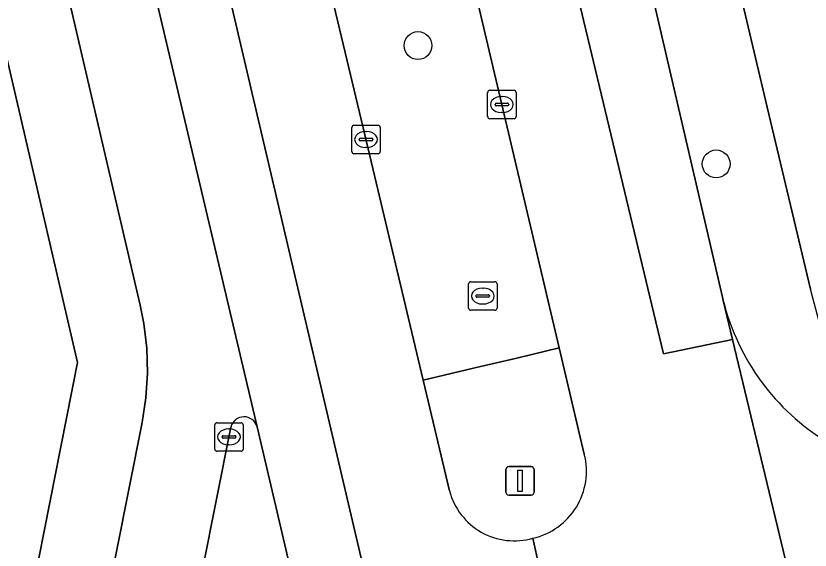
# Model space of a CAD drawing. Extents: x 158455 to 159797, y 387218 to 388672.
# Drawn here: x 159350.95 to 159378.88, y 388271.1 to 388289.88 of the extents above; entities that cross this region are included whole.
import ezdxf

# ---------------------------------------------------------------- set-up
doc = ezdxf.new("R2010")
doc.units = 0
for name, color, linetype in [('IMGEO_Berm_groen', 7, 'Continuous'), ('IMGEO_Boom', 7, 'Continuous'), ('IMGEO_Groenvoorziening', 7, 'Continuous'), ('IMGEO_Kolk', 7, 'Continuous'), ('IMGEO_Lichtmast', 7, 'Continuous'), ('IMGEO_Parkeervlak_open', 7, 'Continuous'), ('IMGEO_Rijbaan_lokaal_gesloten', 7, 'Continuous'), ('IMGEO_Rijbaan_lokaal_open', 7, 'Continuous'), ('IMGEO_Rioolput', 7, 'Continuous'), ('IMGEO_Verkeerseiland_groen', 7, 'Continuous'), ('IMGEO_Voetpad_open', 7, 'Continuous')]:
    doc.layers.add(name, color=color, linetype=linetype)

msp = doc.modelspace()

# ---------------------------------------------------------------- linework, layer by layer
at = {"layer": 'IMGEO_Berm_groen'}
msp.add_lwpolyline([(159363.93, 388304.227), (159359.069, 388303.125), (159359.805, 388300.025), (159363.225, 388285.704), (159365.278, 388277.072), (159367.294, 388277.55), (159368.572, 388277.854), (159370.061, 388278.207)], close=True, dxfattribs=at)
at = {"layer": 'IMGEO_Boom'}
for centre in [(159365.092, 388288.837), (159375.579, 388284.677)]:
    msp.add_circle(centre, 0.489, dxfattribs=at)
at = {"layer": 'IMGEO_Groenvoorziening'}
msp.add_lwpolyline([(159379.328, 388294.203), (159378.718, 388294.133), (159375.607, 388294.133), (159375.682, 388293.817), (159377.378, 388286.666), (159378.895, 388280.268)], dxfattribs=at)
at = {"layer": 'IMGEO_Kolk'}
for p, q in [((159367.618, 388287.264), (159368.47, 388287.264)), ((159367.543, 388286.338), (159367.543, 388287.19)), ((159368.031, 388287.044), (159368.056, 388287.044)), ((159368.544, 388287.19), (159368.544, 388286.338)), ((159367.802, 388286.758), (159367.802, 388286.77)), ((159368.24, 388286.721), (159367.842, 388286.721)), ((159367.845, 388286.807), (159368.243, 388286.807)), ((159368.286, 388286.77), (159368.286, 388286.758)), ((159368.054, 388286.484), (159368.029, 388286.484)), ((159368.47, 388286.264), (159367.618, 388286.264)), ((159362.766, 388285.109), (159362.766, 388285.961)), ((159362.841, 388286.035), (159363.693, 388286.035)), ((159363.767, 388285.961), (159363.767, 388285.109)), ((159363.068, 388285.578), (159363.466, 388285.578)), ((159363.254, 388285.815), (159363.279, 388285.815)), ((159363.025, 388285.529), (159363.025, 388285.541)), ((159363.463, 388285.492), (159363.065, 388285.492)), ((159363.509, 388285.541), (159363.509, 388285.529)), ((159363.693, 388285.035), (159362.841, 388285.035)), ((159363.277, 388285.255), (159363.252, 388285.255)), ((159357.945, 388274.653), (159357.945, 388275.505)), ((159358.02, 388275.579), (159358.872, 388275.579)), ((159358.946, 388275.505), (159358.946, 388274.653)), ((159358.433, 388275.359), (159358.458, 388275.359)), ((159358.204, 388275.073), (159358.204, 388275.085)), ((159358.642, 388275.036), (159358.244, 388275.036)), ((159358.247, 388275.122), (159358.645, 388275.122)), ((159358.688, 388275.085), (159358.688, 388275.073)), ((159358.456, 388274.799), (159358.431, 388274.799)), ((159358.872, 388274.579), (159358.02, 388274.579))]:
    msp.add_line(p, q, dxfattribs=at)
for points in [[(159367.618, 388287.264), (159368.47, 388287.264)], [(159367.543, 388286.338), (159367.543, 388287.19)], [(159368.544, 388287.19), (159368.544, 388286.338)], [(159368.47, 388286.264), (159367.618, 388286.264)], [(159362.766, 388285.109), (159362.766, 388285.961)], [(159362.841, 388286.035), (159363.693, 388286.035)], [(159363.767, 388285.961), (159363.767, 388285.109)], [(159363.693, 388285.035), (159362.841, 388285.035)], [(159357.945, 388274.653), (159357.945, 388275.505)], [(159358.02, 388275.579), (159358.872, 388275.579)], [(159358.946, 388275.505), (159358.946, 388274.653)], [(159358.872, 388274.579), (159358.02, 388274.579)]]:
    msp.add_lwpolyline(points, dxfattribs=at)
for centre, radius, start, end in [((159367.62, 388287.188), 0.0765, 91.552, 178.448), ((159367.62, 388287.188), 0.0765, 91.552, 178.448), ((159368.468, 388287.188), 0.0765, 1.552, 88.448), ((159368.468, 388287.188), 0.0765, 1.552, 88.448), ((159367.842, 388286.767), 0.0403, 85.8775, 175.7526), ((159367.839, 388286.757), 0.0366, 178.938, 274.7102), ((159368.243, 388286.764), 0.043, 264.8664, 352.4533), ((159368.247, 388286.769), 0.0386, 1.7309, 96.639), ((159367.62, 388286.34), 0.0765, 181.552, 268.448), ((159367.62, 388286.34), 0.0765, 181.552, 268.448), ((159368.468, 388286.34), 0.0765, 271.552, 358.448), ((159368.468, 388286.34), 0.0765, 271.552, 358.448), ((159362.843, 388285.959), 0.0765, 91.552, 178.448), ((159362.843, 388285.959), 0.0765, 91.552, 178.448), ((159363.691, 388285.959), 0.0765, 1.552, 88.448), ((159363.691, 388285.959), 0.0765, 1.552, 88.448), ((159363.065, 388285.538), 0.0403, 85.8775, 175.7526), ((159363.47, 388285.54), 0.0386, 1.7309, 96.639), ((159363.062, 388285.528), 0.0366, 178.938, 274.7102), ((159363.466, 388285.535), 0.043, 264.8664, 352.4533), ((159362.843, 388285.111), 0.0765, 181.552, 268.448), ((159362.843, 388285.111), 0.0765, 181.552, 268.448), ((159363.691, 388285.111), 0.0765, 271.552, 358.448), ((159363.691, 388285.111), 0.0765, 271.552, 358.448), ((159358.022, 388275.503), 0.0765, 91.552, 178.448), ((159358.022, 388275.503), 0.0765, 91.552, 178.448), ((159358.87, 388275.503), 0.0765, 1.552, 88.448), ((159358.87, 388275.503), 0.0765, 1.552, 88.448), ((159358.244, 388275.082), 0.0403, 85.8775, 175.7526), ((159358.241, 388275.072), 0.0366, 178.938, 274.7102), ((159358.645, 388275.079), 0.043, 264.8664, 352.4533), ((159358.649, 388275.084), 0.0386, 1.7309, 96.639), ((159358.022, 388274.655), 0.0765, 181.552, 268.448), ((159358.022, 388274.655), 0.0765, 181.552, 268.448), ((159358.87, 388274.655), 0.0765, 271.552, 358.448), ((159358.87, 388274.655), 0.0765, 271.552, 358.448)]:
    msp.add_arc(centre, radius, start, end, dxfattribs=at)
for centre, major_axis, ratio, start_param, end_param in [((159368.03, 388286.764), (-0.387, 0.002), 0.722429, 4.712389, 7.853982), ((159368.055, 388286.764), (-0.39, 0.002), 0.717154, 1.570796, 4.712389), ((159363.253, 388285.535), (-0.387, 0.002), 0.722429, 4.712389, 7.853982), ((159363.278, 388285.535), (-0.39, 0.002), 0.717154, 1.570796, 4.712389), ((159358.432, 388275.079), (-0.387, 0.002), 0.722429, 4.712389, 7.853982), ((159358.457, 388275.079), (-0.39, 0.002), 0.717154, 1.570796, 4.712389)]:
    msp.add_ellipse(centre, major_axis=major_axis, ratio=ratio, start_param=start_param, end_param=end_param, dxfattribs=at)
at = {"layer": 'IMGEO_Lichtmast'}
for p, q in [((159368.185, 388273.135), (159368.185, 388273.935)), ((159368.185, 388273.935), (159368.185, 388273.135)), ((159368.285, 388274.035), (159369.075, 388274.035)), ((159369.075, 388274.035), (159368.285, 388274.035)), ((159369.175, 388273.935), (159369.175, 388273.135)), ((159369.175, 388273.135), (159369.175, 388273.935)), ((159369.075, 388273.035), (159368.285, 388273.035)), ((159368.285, 388273.035), (159369.075, 388273.035))]:
    msp.add_line(p, q, dxfattribs=at)
msp.add_lwpolyline([(159368.605, 388273.91), (159368.755, 388273.91), (159368.755, 388273.16), (159368.605, 388273.16), (159368.605, 388273.91)], dxfattribs=at)
for centre, start, end in [((159368.285, 388273.935), 90, 180), ((159368.285, 388273.935), 90, 180), ((159369.075, 388273.935), 0, 90), ((159369.075, 388273.935), 360, 90), ((159368.285, 388273.135), 180, 270), ((159368.285, 388273.135), 180, 270), ((159369.075, 388273.135), 270, 0), ((159369.075, 388273.135), 270, 0)]:
    msp.add_arc(centre, 0.1, start, end, dxfattribs=at)
at = {"layer": 'IMGEO_Parkeervlak_open'}
msp.add_lwpolyline([(159346.174, 388287.506), (159348.6, 388277.345), (159346.342, 388265.844), (159350.594, 388264.953), (159353.122, 388277.691), (159350.598, 388288.553)], close=True, dxfattribs=at)
at = {"layer": 'IMGEO_Rijbaan_lokaal_gesloten'}
msp.add_lwpolyline([(159347.231, 388400.875), (159346.332, 388404.686), (159342.071, 388422.764), (159340.084, 388431.111), (159333.728, 388457.815), (159330.162, 388472.988), (159329.806, 388474.502), (159329.536, 388475.631), (159326.977, 388475.078), (159337.516, 388430.499), (159356.921, 388348.494), (159366.799, 388306.902), (159367.243, 388305.039), (159373.722, 388277.998), (159376.156, 388278.509), (159375.829, 388279.872), (159375.799, 388279.996), (159372.48, 388294.277), (159369.782, 388305.555), (159369.328, 388307.45), (159367.898, 388313.428), (159361.535, 388340.387), (159350.418, 388387.353)], close=True, dxfattribs=at)
for points in [[(159374.219, 388260.83), (159374.714, 388258.669), (159375.644, 388254.729), (159376.761, 388250), (159379.306, 388239.224), (159383.881, 388219.883), (159385.991, 388211.174), (159386.001, 388211.134), (159389.571, 388212.026), (159389.23, 388213.136), (159378.309, 388258.803), (159380.748, 388259.384), (159376.156, 388278.509), (159373.722, 388277.998), (159367.243, 388305.039), (159366.799, 388306.902), (159356.921, 388348.494)], [(159349.421, 388317.92), (159351.732, 388308.109), (159352.786, 388303.633), (159353.218, 388301.798), (159359.434, 388275.436), (159360.532, 388270.78), (159361.594, 388266.235), (159365.401, 388250), (159365.974, 388247.556), (159372.175, 388221.808), (159375.314, 388208.339), (159377.74, 388208.85), (159377.725, 388208.912), (159376.567, 388213.813), (159363.364, 388269.674), (159355.701, 388302.348), (159355.2, 388304.109), (159347.296, 388337.39)], [(159347.296, 388337.39), (159355.2, 388304.109), (159355.701, 388302.348), (159363.364, 388269.674), (159376.567, 388213.813), (159377.725, 388208.912), (159381.169, 388209.888), (159378.639, 388220.585), (159374.691, 388237.422), (159371.71, 388250), (159370.845, 388253.652), (159369.907, 388257.615), (159369.447, 388259.557)], [(159358.245, 388328.306), (159363.487, 388306.102), (159363.93, 388304.227), (159370.061, 388278.207), (159370.941, 388274.473)], [(159366.203, 388273.18), (159365.278, 388277.072), (159363.225, 388285.704), (159359.805, 388300.025), (159359.069, 388303.125), (159358.628, 388304.981), (159354.138, 388323.878)], [(159359.434, 388275.436), (159353.218, 388301.798)], [(159352.257, 388292.91), (159355.325, 388279.709), (159355.452, 388279.068), (159355.554, 388278.2), (159355.578, 388277.326), (159355.524, 388276.454), (159355.392, 388275.59), (159353.592, 388266.522), (159353.586, 388266.491), (159353.452, 388265.96), (159353.272, 388265.443), (159353.047, 388264.944), (159352.777, 388264.467), (159352.466, 388264.017), (159352.116, 388263.595), (159351.73, 388263.207), (159351.311, 388262.855), (159350.862, 388262.541)], [(159356.318, 388263.402), (159356.473, 388264.4), (159357.005, 388267.826), (159358.514, 388275.426)], [(159369.132, 388271.521), (159371.136, 388262.448)], [(159371.136, 388262.448), (159369.132, 388271.521)]]:
    msp.add_lwpolyline(points, dxfattribs=at)
for centre, radius, start, end in [((159358.975, 388275.312), 0.475, 15.149, 166.0965), ((159368.605, 388273.874), 2.412, 282.6242, 14.3755), ((159368.478, 388273.781), 2.353, 194.8051, 286.14)]:
    msp.add_arc(centre, radius, start, end, dxfattribs=at)
at = {"layer": 'IMGEO_Rijbaan_lokaal_open'}
msp.add_lwpolyline([(159375.829, 388279.872), (159376.156, 388278.509), (159380.748, 388259.384), (159380.997, 388258.347)], dxfattribs=at)
msp.add_arc((159383.708, 388281.833), 8.12, 193.9756, 238.5931, dxfattribs=at)
at = {"layer": 'IMGEO_Rioolput'}
for p, q in [((159366.946, 388280.532), (159367.798, 388280.532)), ((159366.871, 388279.606), (159366.871, 388280.458)), ((159367.359, 388280.312), (159367.384, 388280.312)), ((159367.872, 388280.458), (159367.872, 388279.606)), ((159367.13, 388280.026), (159367.13, 388280.038)), ((159367.568, 388279.989), (159367.17, 388279.989)), ((159367.173, 388280.075), (159367.571, 388280.075)), ((159367.614, 388280.038), (159367.614, 388280.026)), ((159367.382, 388279.752), (159367.357, 388279.752)), ((159367.798, 388279.532), (159366.946, 388279.532))]:
    msp.add_line(p, q, dxfattribs=at)
for points in [[(159366.946, 388280.532), (159367.798, 388280.532)], [(159366.871, 388279.606), (159366.871, 388280.458)], [(159367.872, 388280.458), (159367.872, 388279.606)], [(159367.798, 388279.532), (159366.946, 388279.532)]]:
    msp.add_lwpolyline(points, dxfattribs=at)
for centre, radius, start, end in [((159366.948, 388280.456), 0.0765, 91.552, 178.448), ((159366.948, 388280.456), 0.0765, 91.552, 178.448), ((159367.796, 388280.456), 0.0765, 1.552, 88.448), ((159367.796, 388280.456), 0.0765, 1.552, 88.448), ((159367.17, 388280.035), 0.0403, 85.8775, 175.7526), ((159367.167, 388280.025), 0.0366, 178.938, 274.7102), ((159367.571, 388280.032), 0.043, 264.8664, 352.4533), ((159367.575, 388280.037), 0.0386, 1.7309, 96.639), ((159366.948, 388279.608), 0.0765, 181.552, 268.448), ((159366.948, 388279.608), 0.0765, 181.552, 268.448), ((159367.796, 388279.608), 0.0765, 271.552, 358.448), ((159367.796, 388279.608), 0.0765, 271.552, 358.448)]:
    msp.add_arc(centre, radius, start, end, dxfattribs=at)
for centre, major_axis, ratio, start_param, end_param in [((159367.358, 388280.032), (-0.387, 0.002), 0.722429, 4.712389, 7.853982), ((159367.383, 388280.032), (-0.39, 0.002), 0.717154, 1.570796, 4.712389)]:
    msp.add_ellipse(centre, major_axis=major_axis, ratio=ratio, start_param=start_param, end_param=end_param, dxfattribs=at)
at = {"layer": 'IMGEO_Verkeerseiland_groen'}
for points in [[(159370.061, 388278.207), (159368.572, 388277.854), (159367.294, 388277.55), (159365.278, 388277.072), (159366.203, 388273.18)], [(159370.941, 388274.473), (159370.061, 388278.207)]]:
    msp.add_lwpolyline(points, dxfattribs=at)
for centre, radius, start, end in [((159368.605, 388273.874), 2.412, 282.6242, 14.3755), ((159368.478, 388273.781), 2.353, 194.8051, 286.14)]:
    msp.add_arc(centre, radius, start, end, dxfattribs=at)
at = {"layer": 'IMGEO_Voetpad_open'}
for points in [[(159329.806, 388474.502), (159330.162, 388472.988), (159331.955, 388473.408), (159339.031, 388443.466), (159341.921, 388431.548), (159342.823, 388427.829), (159348.138, 388405.132), (159346.332, 388404.686), (159347.231, 388400.875), (159349.116, 388401.33), (159356.566, 388369.702), (159363.385, 388340.808), (159361.535, 388340.387), (159367.898, 388313.428), (159369.328, 388307.45), (159369.782, 388305.555), (159372.48, 388294.277), (159375.799, 388279.996), (159375.829, 388279.872)], [(159379.477, 388274.903), (159379.398, 388278.392), (159378.895, 388280.268), (159377.378, 388286.666), (159375.682, 388293.817), (159375.607, 388294.133), (159374.137, 388300.331), (159372.739, 388306.225), (159372.286, 388308.133), (159370.436, 388315.932), (159369.692, 388319.07), (159364.977, 388338.95), (159366.314, 388339.265), (159365.811, 388341.365), (159362.657, 388354.544), (159361.759, 388358.298), (159361.145, 388360.897), (159360.567, 388363.341), (159358.028, 388374.208), (159356.881, 388379.117)], [(159350.862, 388262.541), (159351.311, 388262.855), (159351.73, 388263.207), (159352.116, 388263.595), (159352.466, 388264.017), (159352.777, 388264.467), (159353.047, 388264.944), (159353.272, 388265.443), (159353.452, 388265.96), (159353.586, 388266.491), (159353.592, 388266.522), (159355.392, 388275.59), (159355.524, 388276.454), (159355.578, 388277.326), (159355.554, 388278.2), (159355.452, 388279.068), (159355.325, 388279.709), (159352.257, 388292.91)], [(159350.598, 388288.553), (159353.122, 388277.691), (159350.594, 388264.953)], [(159358.514, 388275.426), (159357.005, 388267.826), (159356.473, 388264.4), (159356.318, 388263.402), (159359.053, 388263.986), (159360.191, 388263.23), (159362.175, 388254.92), (159360.353, 388254.493), (159360.635, 388253.311), (159362.457, 388253.738), (159363.343, 388250), (159373.453, 388208)], [(159365.974, 388247.556), (159365.401, 388250), (159361.594, 388266.235), (159360.532, 388270.78), (159359.434, 388275.436)]]:
    msp.add_lwpolyline(points, dxfattribs=at)
for centre, radius, start, end in [((159383.708, 388281.833), 8.12, 193.9756, 238.5931), ((159358.975, 388275.312), 0.475, 15.149, 166.0965)]:
    msp.add_arc(centre, radius, start, end, dxfattribs=at)

doc.saveas('drawing.dxf')
